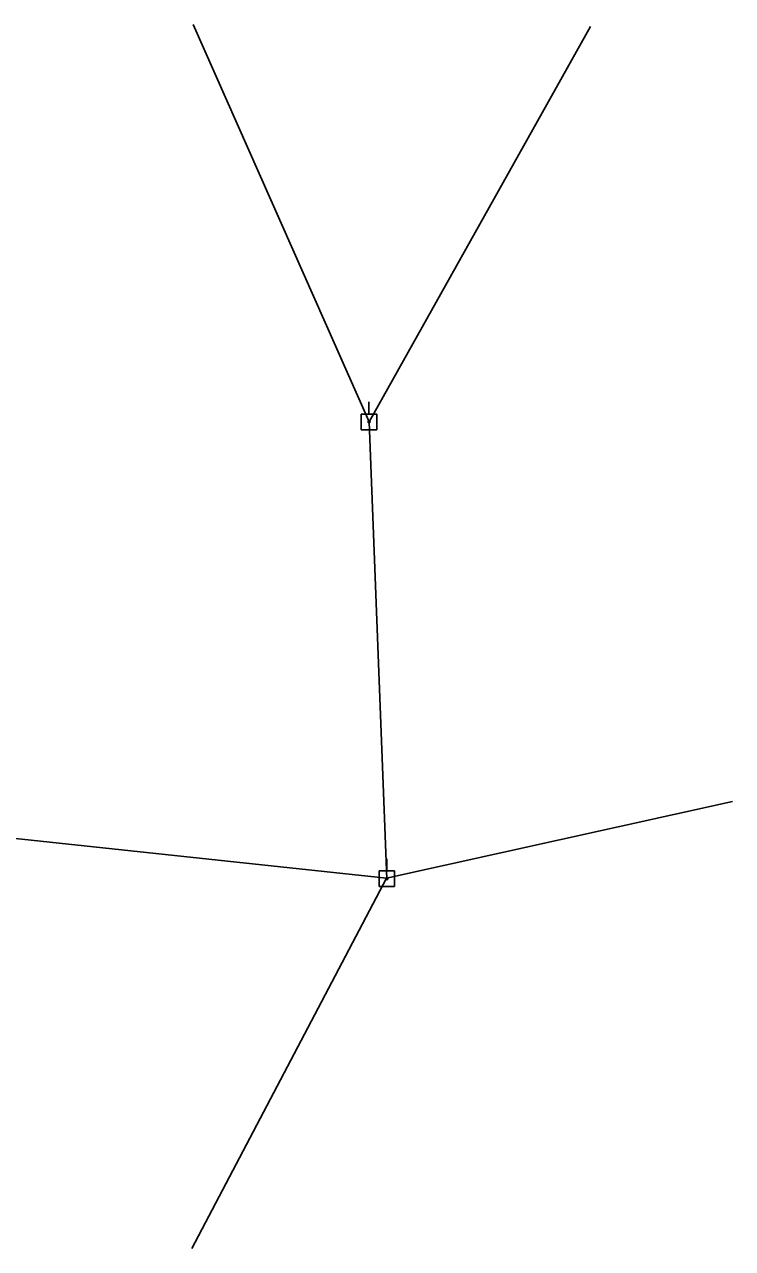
# Model space of a CAD drawing. Extents: x 596028 to 606371, y 330010 to 403088.
# Drawn here: x 605252.5 to 605420.5, y 334322.9 to 334613.5 of the extents above; entities that cross this region are included whole.
import ezdxf

# ---------------------------------------------------------------- set-up
doc = ezdxf.new("R2010")
doc.units = 0
doc.layers.add('E_UTL_EPowerPole', color=7, linetype='Continuous')
doc.layers.add('E_UTL_Overhead', color=7, linetype='Continuous')

msp = doc.modelspace()

# ---------------------------------------------------------------- linework, layer by layer
at = {"layer": 'E_UTL_EPowerPole'}
for points in [[(605334.22, 334521), (605334.22, 334523.91)], [(605336.07, 334521), (605332.38, 334521)], [(605332.38, 334521), (605332.38, 334517.31)], [(605336.07, 334517.31), (605336.07, 334521)], [(605332.38, 334517.31), (605336.07, 334517.31)], [(605334.49, 334519.16), (605334.49, 334519.2), (605334.48, 334519.25), (605334.45, 334519.29), (605334.43, 334519.32), (605334.39, 334519.35), (605334.35, 334519.37), (605334.31, 334519.39), (605334.27, 334519.4), (605334.22, 334519.39), (605334.18, 334519.38), (605334.13, 334519.36), (605334.1, 334519.34), (605334.07, 334519.3), (605334.04, 334519.27), (605334.03, 334519.22), (605334.02, 334519.18), (605334.02, 334519.13), (605334.03, 334519.09), (605334.04, 334519.05), (605334.07, 334519.01), (605334.1, 334518.98), (605334.13, 334518.95), (605334.18, 334518.93), (605334.22, 334518.92), (605334.27, 334518.92), (605334.31, 334518.93), (605334.35, 334518.94), (605334.39, 334518.96), (605334.43, 334518.99), (605334.45, 334519.03), (605334.48, 334519.07), (605334.49, 334519.11), (605334.49, 334519.16)], [(605338.46, 334412.55), (605338.46, 334415.45)], [(605340.3, 334412.55), (605336.62, 334412.55)], [(605336.62, 334412.55), (605336.62, 334408.85)], [(605340.3, 334408.85), (605340.3, 334412.55)], [(605338.73, 334410.7), (605338.73, 334410.75), (605338.71, 334410.79), (605338.69, 334410.83), (605338.66, 334410.87), (605338.63, 334410.9), (605338.59, 334410.92), (605338.55, 334410.93), (605338.5, 334410.94), (605338.46, 334410.94), (605338.41, 334410.93), (605338.37, 334410.91), (605338.34, 334410.88), (605338.3, 334410.85), (605338.28, 334410.81), (605338.26, 334410.77), (605338.25, 334410.73), (605338.25, 334410.68), (605338.26, 334410.64), (605338.28, 334410.59), (605338.3, 334410.56), (605338.34, 334410.52), (605338.37, 334410.5), (605338.41, 334410.48), (605338.46, 334410.47), (605338.5, 334410.46), (605338.55, 334410.47), (605338.59, 334410.49), (605338.63, 334410.51), (605338.66, 334410.54), (605338.69, 334410.57), (605338.71, 334410.61), (605338.73, 334410.66), (605338.73, 334410.7)], [(605336.62, 334408.85), (605340.3, 334408.85)]]:
    msp.add_lwpolyline(points, dxfattribs=at)
at = {"layer": 'E_UTL_Overhead'}
for p, q in [((605334.25, 334519.16), (605386.78, 334613.02)), ((605144.8, 334431.52), (605338.42, 334410.84)), ((605338.42, 334410.83), (605420.5, 334429.02)), ((605338.42, 334410.84), (605292.22, 334322.9))]:
    msp.add_line(p, q, dxfattribs=at)
msp.add_lwpolyline([(605338.49, 334410.7), (605334.25, 334519.16), (605292.54, 334613.52)], dxfattribs=at)

doc.saveas('drawing.dxf')
